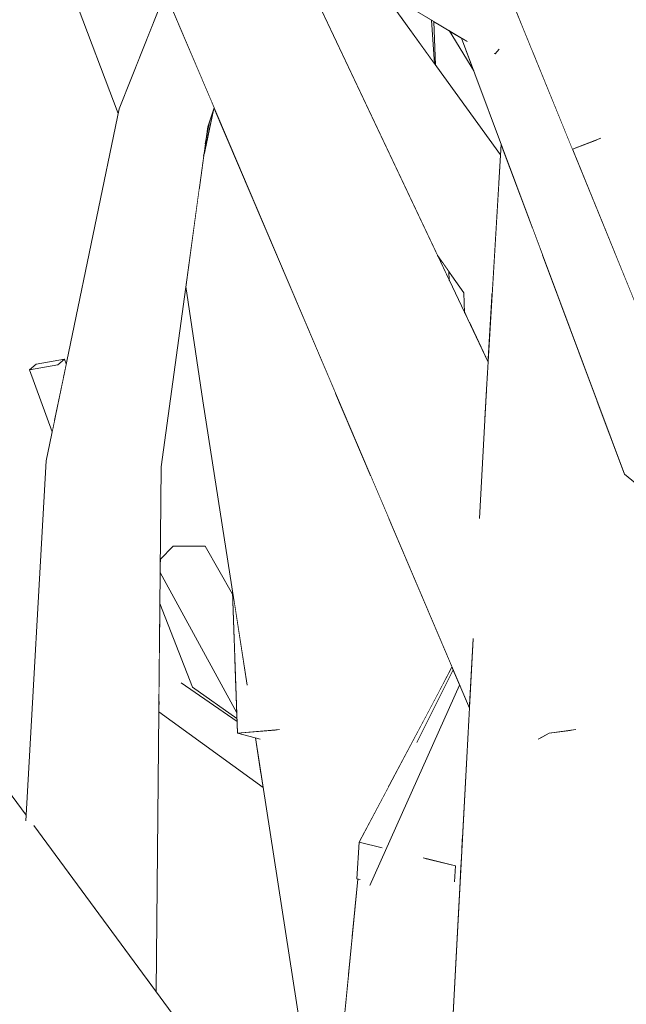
# Model space of a CAD drawing. Extents: x -289599 to -184549, y 66678 to 295474.
# Tile 405 of 656: x -261555 to -261497, y 71872 to 71967. Entities that reach past the tile are written whole.
import ezdxf

# ---------------------------------------------------------------- set-up
doc = ezdxf.new("R2010")
doc.units = 0
doc.header["$MEASUREMENT"] = 0
doc.linetypes.add('Wipeout_Contour', pattern=[1000, 0, -1000])
doc.layers.add('arch drzewa', color=8, linetype='Continuous')
doc.layers.add('arch drzewa_Nr_Pióra__4', color=8, linetype='Continuous', lineweight=9)

msp = doc.modelspace()

# ---------------------------------------------------------------- wipeouts: each hides what was drawn before it
at = {"color": 254, "linetype": 'Wipeout_Contour', "lineweight": 0, "ltscale": 2229139.425162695}
msp.add_wipeout([(-261496.015, 71980.86), (-261503.829, 71981.06), (-261502.092, 71970.854), (-261499.108, 71955.407), (-261499.44, 71955.282), (-261497.524, 71944.03), (-261495.304, 71938.592)], dxfattribs=at).dxf.layer = 'arch drzewa'
at = {"color": 254, "linetype": 'Wipeout_Contour', "lineweight": 0, "ltscale": 955382.160195}
msp.add_wipeout([(-261510.507, 71964.33), (-261511.08, 71964.675), (-261510.506, 71964.327)], dxfattribs=at).dxf.layer = 'arch drzewa'
at = {"color": 254, "linetype": 'Wipeout_Contour', "lineweight": 0, "ltscale": 1273969.472458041}
msp.add_wipeout([(-261553.766, 71933.242), (-261551.388, 71928.327), (-261550.549, 71932.372), (-261551.073, 71933.721)], dxfattribs=at).dxf.layer = 'arch drzewa'
at = {"color": 254, "linetype": 'Wipeout_Contour', "lineweight": 0, "ltscale": 1910601.348844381}
msp.add_wipeout([(-261504.991, 71930.266), (-261494.968, 71863.968), (-261494.322, 71866.935), (-261495.052, 71921.83), (-261496.755, 71923.224), (-261499.367, 71930.206)], dxfattribs=at).dxf.layer = 'arch drzewa'
at = {"color": 254, "linetype": 'Wipeout_Contour', "lineweight": 0, "ltscale": 955498.281201}
msp.add_wipeout([(-261581.149, 71890.813), (-261552.787, 71869.332), (-261580.683, 71892.898)], dxfattribs=at).dxf.layer = 'arch drzewa'

# ---------------------------------------------------------------- next in the draw order: wipeouts: each hides what was drawn before it
at = {"color": 254, "linetype": 'Wipeout_Contour', "lineweight": 0, "ltscale": 955476.783093}
msp.add_wipeout([(-261553.766, 71933.242), (-261551.601, 71927.301), (-261551.388, 71928.327)], dxfattribs=at).dxf.layer = 'arch drzewa'
at = {"color": 254, "linetype": 'Wipeout_Contour', "lineweight": 0, "ltscale": 2547469.471740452}
msp.add_wipeout([(-261506.394, 71859.029), (-261496.049, 71859.003), (-261494.968, 71863.968), (-261504.991, 71930.266), (-261505.524, 71903.224), (-261501.534, 71898.746), (-261504.979, 71897.851), (-261505.584, 71900.142)], dxfattribs=at).dxf.layer = 'arch drzewa'
at = {"color": 254, "linetype": 'Wipeout_Contour', "lineweight": 0, "ltscale": 2866372.224020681}
msp.add_wipeout([(-261581.402, 71889.685), (-261554.716, 71866.776), (-261553.957, 71867.782), (-261554.281, 71868.349), (-261554.233, 71869.143), (-261554.263, 71869.229), (-261553.123, 71868.888), (-261552.787, 71869.332), (-261581.149, 71890.813)], dxfattribs=at).dxf.layer = 'arch drzewa'

# ---------------------------------------------------------------- next in the draw order: wipeouts: each hides what was drawn before it
at = {"color": 254, "linetype": 'Wipeout_Contour', "lineweight": 0, "ltscale": 1273966.578258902}
msp.add_wipeout([(-261551.073, 71933.721), (-261550.536, 71932.437), (-261550.251, 71933.812), (-261550.431, 71934.274)], dxfattribs=at).dxf.layer = 'arch drzewa'
at = {"color": 254, "linetype": 'Wipeout_Contour', "lineweight": 0, "ltscale": 1273785.491667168}
msp.add_wipeout([(-261509.998, 71931.357), (-261509.183, 71915.005), (-261505.524, 71903.224), (-261504.991, 71930.266)], dxfattribs=at).dxf.layer = 'arch drzewa'

# ---------------------------------------------------------------- next in the draw order: wipeouts: each hides what was drawn before it
at = {"color": 254, "linetype": 'Wipeout_Contour', "lineweight": 0, "ltscale": 955336.839353}
msp.add_wipeout([(-261504.991, 71930.266), (-261499.367, 71930.206), (-261504.669, 71944.379)], dxfattribs=at).dxf.layer = 'arch drzewa'
at = {"color": 254, "linetype": 'Wipeout_Contour', "lineweight": 0, "ltscale": 955474.771488}
msp.add_wipeout([(-261550.536, 71932.437), (-261551.073, 71933.721), (-261550.549, 71932.372)], dxfattribs=at).dxf.layer = 'arch drzewa'
at = {"color": 254, "linetype": 'Wipeout_Contour', "lineweight": 0, "ltscale": 955347.611415}
msp.add_wipeout([(-261509.998, 71931.357), (-261510.651, 71919.135), (-261509.183, 71915.005)], dxfattribs=at).dxf.layer = 'arch drzewa'
at = {"color": 254, "linetype": 'Wipeout_Contour', "lineweight": 0, "ltscale": 955313.366732}
msp.add_wipeout([(-261508.593, 71903.15), (-261506.394, 71859.029), (-261505.584, 71900.142)], dxfattribs=at).dxf.layer = 'arch drzewa'

# ---------------------------------------------------------------- next in the draw order: wipeouts: each hides what was drawn before it
at = {"color": 254, "linetype": 'Wipeout_Contour', "lineweight": 0, "ltscale": 955339.753325}
msp.add_wipeout([(-261501.759, 71954.404), (-261497.524, 71944.03), (-261499.44, 71955.282)], dxfattribs=at).dxf.layer = 'arch drzewa'
at = {"color": 254, "linetype": 'Wipeout_Contour', "lineweight": 0, "ltscale": 955347.885067}
msp.add_wipeout([(-261504.669, 71944.379), (-261505.633, 71946.959), (-261504.991, 71930.266)], dxfattribs=at).dxf.layer = 'arch drzewa'
at = {"color": 254, "linetype": 'Wipeout_Contour', "lineweight": 0, "ltscale": 1273972.154645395}
msp.add_wipeout([(-261551.073, 71933.721), (-261550.431, 71934.274), (-261553.125, 71933.795), (-261553.766, 71933.242)], dxfattribs=at).dxf.layer = 'arch drzewa'
at = {"color": 254, "linetype": 'Wipeout_Contour', "lineweight": 0, "ltscale": 2229057.003529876}
msp.add_wipeout([(-261513.903, 71858.296), (-261509.567, 71858.719), (-261509.604, 71859.891), (-261509.276, 71858.747), (-261506.394, 71859.029), (-261508.593, 71903.15), (-261511.283, 71907.32)], dxfattribs=at).dxf.layer = 'arch drzewa'

# ---------------------------------------------------------------- next in the draw order: linework, layer by layer
at = {"layer": 'arch drzewa_Nr_Pióra__4', "linetype": 'Continuous'}
msp.add_line((-261553.766, 71933.242), (-261553.125, 71933.795), dxfattribs=at)

# ---------------------------------------------------------------- next in the draw order: wipeouts: each hides what was drawn before it
at = {"color": 254, "linetype": 'Wipeout_Contour', "lineweight": 0, "ltscale": 1273805.808306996}
msp.add_wipeout([(-261509.998, 71931.357), (-261504.991, 71930.266), (-261505.633, 71946.959), (-261508.596, 71954.879)], dxfattribs=at).dxf.layer = 'arch drzewa'

# ---------------------------------------------------------------- next in the draw order: wipeouts: each hides what was drawn before it
at = {"color": 254, "linetype": 'Wipeout_Contour', "lineweight": 0, "ltscale": 955353.355812}
msp.add_wipeout([(-261510.94, 71964.328), (-261493.112, 71920.242), (-261510.478, 71964.256)], dxfattribs=at).dxf.layer = 'arch drzewa'

# ---------------------------------------------------------------- next in the draw order: wipeouts: each hides what was drawn before it
at = {"color": 254, "linetype": 'Wipeout_Contour', "lineweight": 0, "ltscale": 955385.146337}
msp.add_wipeout([(-261511.08, 71964.675), (-261512.604, 71965.594), (-261511.079, 71964.672)], dxfattribs=at).dxf.layer = 'arch drzewa'

# ---------------------------------------------------------------- next in the draw order: wipeouts: each hides what was drawn before it
at = {"color": 254, "linetype": 'Wipeout_Contour', "lineweight": 0, "ltscale": 1592253.982718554}
msp.add_wipeout([(-261512.399, 71965.048), (-261496.755, 71923.224), (-261493.112, 71920.242), (-261510.94, 71964.328), (-261511.91, 71964.753)], dxfattribs=at).dxf.layer = 'arch drzewa'

# ---------------------------------------------------------------- next in the draw order: wipeouts: each hides what was drawn before it
at = {"color": 254, "linetype": 'Wipeout_Contour', "lineweight": 0, "ltscale": 1910772.894642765}
msp.add_wipeout([(-261525.496, 72002.316), (-261509.439, 71967.489), (-261508.616, 71966.993), (-261508.745, 71965.985), (-261489.037, 71923.238), (-261521.789, 72003.473)], dxfattribs=at).dxf.layer = 'arch drzewa'

# ---------------------------------------------------------------- next in the draw order: wipeouts: each hides what was drawn before it
at = {"color": 254, "linetype": 'Wipeout_Contour', "lineweight": 0, "ltscale": 2547616.943940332}
msp.add_wipeout([(-261509.166, 71963.521), (-261510.507, 71964.33), (-261509.181, 71963.527), (-261510.478, 71964.256), (-261493.112, 71920.242), (-261489.037, 71923.238), (-261508.745, 71965.985), (-261509.103, 71963.593)], dxfattribs=at).dxf.layer = 'arch drzewa'

# ---------------------------------------------------------------- next in the draw order: linework, layer by layer
at = {"layer": 'arch drzewa_Nr_Pióra__4', "linetype": 'Continuous'}
msp.add_line((-261493.112, 71920.242), (-261496.755, 71923.224), dxfattribs=at)

# ---------------------------------------------------------------- next in the draw order: wipeouts: each hides what was drawn before it
at = {"color": 254, "linetype": 'Wipeout_Contour', "lineweight": 0, "ltscale": 1910842.795483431}
msp.add_wipeout([(-261549.239, 71987.688), (-261509.166, 71963.521), (-261509.103, 71963.593), (-261508.745, 71965.985), (-261508.616, 71966.993), (-261547.079, 71990.19)], dxfattribs=at).dxf.layer = 'arch drzewa'
at = {"color": 254, "linetype": 'Wipeout_Contour', "lineweight": 0, "ltscale": 1273816.602312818}
msp.add_wipeout([(-261509.449, 71940.573), (-261512.149, 71940.615), (-261511.555, 71937.587), (-261509.843, 71933.962)], dxfattribs=at).dxf.layer = 'arch drzewa'

# ---------------------------------------------------------------- next in the draw order: wipeouts: each hides what was drawn before it
at = {"color": 254, "linetype": 'Wipeout_Contour', "lineweight": 0, "ltscale": 1910852.633896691}
msp.add_wipeout([(-261551.685, 71988.74), (-261511.91, 71964.753), (-261510.94, 71964.328), (-261510.478, 71964.256), (-261509.181, 71963.527), (-261549.239, 71987.688)], dxfattribs=at).dxf.layer = 'arch drzewa'
at = {"color": 254, "linetype": 'Wipeout_Contour', "lineweight": 0, "ltscale": 955365.903871}
msp.add_wipeout([(-261512.149, 71940.615), (-261512.089, 71938.719), (-261511.555, 71937.587)], dxfattribs=at).dxf.layer = 'arch drzewa'

# ---------------------------------------------------------------- next in the draw order: wipeouts: each hides what was drawn before it
at = {"color": 254, "linetype": 'Wipeout_Contour', "lineweight": 0, "ltscale": 1273849.071374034}
msp.add_wipeout([(-261512.399, 71965.048), (-261513.569, 71965.753), (-261511.217, 71961.888), (-261512.363, 71964.951)], dxfattribs=at).dxf.layer = 'arch drzewa'

# ---------------------------------------------------------------- next in the draw order: wipeouts: each hides what was drawn before it
at = {"color": 254, "linetype": 'Wipeout_Contour', "lineweight": 0, "ltscale": 955390.089758}
msp.add_wipeout([(-261512.604, 71965.594), (-261513.975, 71966.421), (-261512.602, 71965.591)], dxfattribs=at).dxf.layer = 'arch drzewa'

# ---------------------------------------------------------------- next in the draw order: wipeouts: each hides what was drawn before it
at = {"color": 254, "linetype": 'Wipeout_Contour', "lineweight": 0, "ltscale": 1592341.420299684}
msp.add_wipeout([(-261520.096, 71969.69), (-261529.348, 71975.269), (-261526.808, 71969.889), (-261508.835, 71950.86), (-261508.658, 71953.84)], dxfattribs=at).dxf.layer = 'arch drzewa'

# ---------------------------------------------------------------- next in the draw order: wipeouts: each hides what was drawn before it
at = {"color": 254, "linetype": 'Wipeout_Contour', "lineweight": 0, "ltscale": 1592302.534637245}
msp.add_wipeout([(-261508.835, 71950.86), (-261526.808, 71969.889), (-261514.675, 71944.195), (-261512.149, 71940.615), (-261509.449, 71940.573)], dxfattribs=at).dxf.layer = 'arch drzewa'

# ---------------------------------------------------------------- next in the draw order: wipeouts: each hides what was drawn before it
at = {"color": 254, "linetype": 'Wipeout_Contour', "lineweight": 0, "ltscale": 955436.38559}
msp.add_wipeout([(-261547.45, 71986.186), (-261503.99, 71898.401), (-261543.701, 71983.925)], dxfattribs=at).dxf.layer = 'arch drzewa'

# ---------------------------------------------------------------- next in the draw order: wipeouts: each hides what was drawn before it
at = {"color": 254, "linetype": 'Wipeout_Contour', "lineweight": 0, "ltscale": 2547656.465083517}
msp.add_wipeout([(-261548.062, 71986.555), (-261511.631, 71900.815), (-261511.283, 71907.32), (-261508.593, 71903.15), (-261505.584, 71900.142), (-261504.979, 71897.851), (-261503.99, 71898.401), (-261547.45, 71986.186)], dxfattribs=at).dxf.layer = 'arch drzewa'

# ---------------------------------------------------------------- next in the draw order: wipeouts: each hides what was drawn before it
at = {"color": 254, "linetype": 'Wipeout_Contour', "lineweight": 0, "ltscale": 1910784.590526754}
msp.add_wipeout([(-261541.828, 71982.796), (-261510.168, 71928.19), (-261509.998, 71931.357), (-261509.922, 71932.642), (-261509.843, 71933.962), (-261529.348, 71975.269)], dxfattribs=at).dxf.layer = 'arch drzewa'

# ---------------------------------------------------------------- next in the draw order: wipeouts: each hides what was drawn before it
at = {"color": 254, "linetype": 'Wipeout_Contour', "lineweight": 0, "ltscale": 2547654.099189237}
msp.add_wipeout([(-261543.701, 71983.925), (-261503.99, 71898.401), (-261501.534, 71898.746), (-261505.524, 71903.224), (-261509.183, 71915.005), (-261510.651, 71919.135), (-261510.168, 71928.19), (-261541.828, 71982.796)], dxfattribs=at).dxf.layer = 'arch drzewa'

# ---------------------------------------------------------------- next in the draw order: linework, layer by layer
at = {"layer": 'arch drzewa_Nr_Pióra__4', "linetype": 'Continuous'}
for p, q in [((-261512.089, 71938.719), (-261512.149, 71940.615)), ((-261510.659, 71918.995), (-261509.998, 71931.357))]:
    msp.add_line(p, q, dxfattribs=at)

# ---------------------------------------------------------------- next in the draw order: wipeouts: each hides what was drawn before it
at = {"color": 254, "linetype": 'Wipeout_Contour', "lineweight": 0, "ltscale": 3184601.571008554}
msp.add_wipeout([(-261528.348, 72044.212), (-261505.431, 71963.399), (-261501.759, 71954.404), (-261499.108, 71955.407), (-261503.905, 71980.24), (-261503.893, 71980.795), (-261503.907, 71981.083), (-261503.866, 71982.064), (-261503.851, 71982.799), (-261503.596, 71985.132)], dxfattribs=at).dxf.layer = 'arch drzewa'
at = {"color": 254, "linetype": 'Wipeout_Contour', "lineweight": 0, "ltscale": 1273833.214594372}
msp.add_wipeout([(-261514.227, 71943.559), (-261514.145, 71943.072), (-261513.552, 71941.816), (-261513.611, 71942.686)], dxfattribs=at).dxf.layer = 'arch drzewa'
at = {"color": 254, "linetype": 'Wipeout_Contour', "lineweight": 0, "ltscale": 955355.053511}
msp.add_wipeout([(-261513.295, 71904.732), (-261519.438, 71919.19), (-261514.572, 71902.325)], dxfattribs=at).dxf.layer = 'arch drzewa'
at = {"color": 254, "linetype": 'Wipeout_Contour', "lineweight": 0, "ltscale": 955311.251548}
msp.add_wipeout([(-261503.99, 71898.401), (-261504.979, 71897.851), (-261501.534, 71898.746)], dxfattribs=at).dxf.layer = 'arch drzewa'

# ---------------------------------------------------------------- next in the draw order: linework, layer by layer
at = {"layer": 'arch drzewa_Nr_Pióra__4', "linetype": 'Continuous'}
for p, q in [((-261499.036, 71955.435), (-261501.759, 71954.404)), ((-261509.998, 71931.357), (-261508.596, 71954.879)), ((-261513.552, 71941.816), (-261513.611, 71942.686)), ((-261503.99, 71898.401), (-261505.027, 71897.825)), ((-261501.415, 71898.762), (-261503.99, 71898.401))]:
    msp.add_line(p, q, dxfattribs=at)

# ---------------------------------------------------------------- next in the draw order: wipeouts: each hides what was drawn before it
at = {"color": 254, "linetype": 'Wipeout_Contour', "lineweight": 0, "ltscale": 1273909.059888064}
msp.add_wipeout([(-261528.348, 72044.212), (-261530.37, 72046.012), (-261506.012, 71964.823), (-261505.431, 71963.399)], dxfattribs=at).dxf.layer = 'arch drzewa'
at = {"color": 254, "linetype": 'Wipeout_Contour', "lineweight": 0, "ltscale": 955377.132184}
msp.add_wipeout([(-261514.227, 71943.559), (-261514.675, 71944.195), (-261514.145, 71943.072)], dxfattribs=at).dxf.layer = 'arch drzewa'
at = {"color": 254, "linetype": 'Wipeout_Contour', "lineweight": 0, "ltscale": 1273816.664636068}
msp.add_wipeout([(-261519.438, 71919.19), (-261521.147, 71923.212), (-261515.982, 71899.669), (-261514.572, 71902.325)], dxfattribs=at).dxf.layer = 'arch drzewa'

# ---------------------------------------------------------------- next in the draw order: linework, layer by layer
at = {"layer": 'arch drzewa_Nr_Pióra__4', "linetype": 'Continuous'}
for p, q in [((-261509.166, 71963.521), (-261509.26, 71963.561)), ((-261508.769, 71963.98), (-261509.166, 71963.521)), ((-261512.149, 71940.615), (-261514.675, 71944.195))]:
    msp.add_line(p, q, dxfattribs=at)

# ---------------------------------------------------------------- next in the draw order: wipeouts: each hides what was drawn before it
at = {"color": 254, "linetype": 'Wipeout_Contour', "lineweight": 0, "ltscale": 955430.206304}
msp.add_wipeout([(-261530.37, 72046.012), (-261517.337, 71992.567), (-261506.012, 71964.823)], dxfattribs=at).dxf.layer = 'arch drzewa'
at = {"color": 254, "linetype": 'Wipeout_Contour', "lineweight": 0, "ltscale": 1592300.693577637}
msp.add_wipeout([(-261524.451, 71930.989), (-261532.622, 71930.161), (-261519.406, 71893.217), (-261515.982, 71899.669), (-261521.147, 71923.212)], dxfattribs=at).dxf.layer = 'arch drzewa'

# ---------------------------------------------------------------- next in the draw order: linework, layer by layer
at = {"layer": 'arch drzewa_Nr_Pióra__4', "linetype": 'Continuous'}
for p, q in [((-261511.217, 71961.888), (-261513.569, 71965.753)), ((-261496.755, 71923.224), (-261512.399, 71965.048))]:
    msp.add_line(p, q, dxfattribs=at)

# ---------------------------------------------------------------- next in the draw order: wipeouts: each hides what was drawn before it
at = {"color": 254, "linetype": 'Wipeout_Contour', "lineweight": 0, "ltscale": 1273859.633477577}
msp.add_wipeout([(-261515.045, 71966.643), (-261515.243, 71966.763), (-261514.959, 71962.57), (-261514.872, 71962.451)], dxfattribs=at).dxf.layer = 'arch drzewa'
at = {"color": 254, "linetype": 'Wipeout_Contour', "lineweight": 0, "ltscale": 1910732.875555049}
msp.add_wipeout([(-261532.622, 71930.161), (-261522.868, 71878.817), (-261522.328, 71884.429), (-261522.421, 71884.452), (-261522.19, 71887.972), (-261519.406, 71893.217)], dxfattribs=at).dxf.layer = 'arch drzewa'

# ---------------------------------------------------------------- next in the draw order: wipeouts: each hides what was drawn before it
at = {"color": 254, "linetype": 'Wipeout_Contour', "lineweight": 0, "ltscale": 1273867.597368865}
msp.add_wipeout([(-261518.455, 71968.7), (-261518.174, 71967.025), (-261514.959, 71962.57), (-261515.243, 71966.763)], dxfattribs=at).dxf.layer = 'arch drzewa'
at = {"color": 254, "linetype": 'Wipeout_Contour', "lineweight": 0, "ltscale": 1273852.800802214}
msp.add_wipeout([(-261532.622, 71930.161), (-261537.172, 71930.266), (-261523.215, 71875.215), (-261522.868, 71878.817)], dxfattribs=at).dxf.layer = 'arch drzewa'

# ---------------------------------------------------------------- next in the draw order: linework, layer by layer
at = {"layer": 'arch drzewa_Nr_Pióra__4', "linetype": 'Continuous'}
for p, q in [((-261489.037, 71923.238), (-261521.789, 72003.473)), ((-261508.658, 71953.84), (-261520.096, 71969.69)), ((-261514.959, 71962.57), (-261515.243, 71966.763)), ((-261514.872, 71962.451), (-261515.045, 71966.643))]:
    msp.add_line(p, q, dxfattribs=at)

# ---------------------------------------------------------------- next in the draw order: wipeouts: each hides what was drawn before it
at = {"color": 254, "linetype": 'Wipeout_Contour', "lineweight": 0, "ltscale": 2547684.330233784}
msp.add_wipeout([(-261537.172, 71930.266), (-261532.955, 71903.224), (-261529.928, 71898.746), (-261531.746, 71897.851), (-261532.133, 71897.953), (-261526.063, 71859.029), (-261524.773, 71859.023), (-261523.215, 71875.215)], dxfattribs=at).dxf.layer = 'arch drzewa'

# ---------------------------------------------------------------- next in the draw order: wipeouts: each hides what was drawn before it
at = {"color": 254, "linetype": 'Wipeout_Contour', "lineweight": 0, "ltscale": 1592388.81372909}
msp.add_wipeout([(-261537.016, 71954.068), (-261532.622, 71930.161), (-261524.451, 71930.989), (-261536.081, 71958.36), (-261536.162, 71958.124)], dxfattribs=at).dxf.layer = 'arch drzewa'
at = {"color": 254, "linetype": 'Wipeout_Contour', "lineweight": 0, "ltscale": 1910837.55230044}
msp.add_wipeout([(-261541.253, 71915.071), (-261541.263, 71913.964), (-261534.006, 71902.985), (-261534.073, 71904.878), (-261534.11, 71905.927), (-261540.018, 71916.327)], dxfattribs=at).dxf.layer = 'arch drzewa'

# ---------------------------------------------------------------- next in the draw order: linework, layer by layer
at = {"layer": 'arch drzewa_Nr_Pióra__4', "linetype": 'Continuous'}
msp.add_line((-261509.843, 71933.962), (-261529.348, 71975.269), dxfattribs=at)

# ---------------------------------------------------------------- next in the draw order: wipeouts: each hides what was drawn before it
at = {"color": 254, "linetype": 'Wipeout_Contour', "lineweight": 0, "ltscale": 1273922.809872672}
msp.add_wipeout([(-261537.503, 71950.707), (-261532.622, 71930.161), (-261537.016, 71954.068), (-261537.092, 71953.706)], dxfattribs=at).dxf.layer = 'arch drzewa'
at = {"color": 254, "linetype": 'Wipeout_Contour', "lineweight": 0, "ltscale": 1273890.16458432}
msp.add_wipeout([(-261541.263, 71913.964), (-261541.265, 71913.828), (-261533.914, 71900.347), (-261534.006, 71902.985)], dxfattribs=at).dxf.layer = 'arch drzewa'

# ---------------------------------------------------------------- next in the draw order: wipeouts: each hides what was drawn before it
at = {"color": 254, "linetype": 'Wipeout_Contour', "lineweight": 0, "ltscale": 1273915.524856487}
msp.add_wipeout([(-261537.503, 71950.707), (-261538.8, 71941.233), (-261537.172, 71930.266), (-261532.622, 71930.161)], dxfattribs=at).dxf.layer = 'arch drzewa'
at = {"color": 254, "linetype": 'Wipeout_Contour', "lineweight": 0, "ltscale": 1273891.109671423}
msp.add_wipeout([(-261540.018, 71916.327), (-261534.169, 71907.622), (-261534.314, 71911.728), (-261536.958, 71916.349)], dxfattribs=at).dxf.layer = 'arch drzewa'
at = {"color": 254, "linetype": 'Wipeout_Contour', "lineweight": 0, "ltscale": 2547748.965255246}
msp.add_wipeout([(-261541.393, 71900.538), (-261531.608, 71894.584), (-261532.091, 71897.681), (-261532.133, 71897.953), (-261533.845, 71898.401), (-261533.886, 71899.545), (-261539.257, 71903.252), (-261541.385, 71901.407)], dxfattribs=at).dxf.layer = 'arch drzewa'

# ---------------------------------------------------------------- next in the draw order: wipeouts: each hides what was drawn before it
at = {"color": 254, "linetype": 'Wipeout_Contour', "lineweight": 0, "ltscale": 955415.221375}
msp.add_wipeout([(-261534.169, 71907.622), (-261540.018, 71916.327), (-261534.11, 71905.927)], dxfattribs=at).dxf.layer = 'arch drzewa'
at = {"color": 254, "linetype": 'Wipeout_Contour', "lineweight": 0, "ltscale": 1273875.095041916}
msp.add_wipeout([(-261541.394, 71900.471), (-261531.395, 71893.218), (-261531.608, 71894.584), (-261541.393, 71900.538)], dxfattribs=at).dxf.layer = 'arch drzewa'

# ---------------------------------------------------------------- next in the draw order: linework, layer by layer
at = {"layer": 'arch drzewa_Nr_Pióra__4', "linetype": 'Continuous'}
msp.add_line((-261536.958, 71916.349), (-261540.018, 71916.327), dxfattribs=at)

# ---------------------------------------------------------------- next in the draw order: wipeouts: each hides what was drawn before it
at = {"color": 254, "linetype": 'Wipeout_Contour', "lineweight": 0, "ltscale": 1273878.830299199}
msp.add_wipeout([(-261538.163, 71902.828), (-261539.257, 71903.252), (-261533.886, 71899.545), (-261533.895, 71899.814)], dxfattribs=at).dxf.layer = 'arch drzewa'

# ---------------------------------------------------------------- next in the draw order: wipeouts: each hides what was drawn before it
at = {"color": 254, "linetype": 'Wipeout_Contour', "lineweight": 0, "ltscale": 955424.972642}
msp.add_wipeout([(-261541.316, 71908.561), (-261541.326, 71907.528), (-261539.257, 71903.252)], dxfattribs=at).dxf.layer = 'arch drzewa'

# ---------------------------------------------------------------- next in the draw order: wipeouts: each hides what was drawn before it
at = {"color": 254, "linetype": 'Wipeout_Contour', "lineweight": 0, "ltscale": 955423.152785}
msp.add_wipeout([(-261541.385, 71901.407), (-261539.257, 71903.252), (-261541.326, 71907.528)], dxfattribs=at).dxf.layer = 'arch drzewa'

# ---------------------------------------------------------------- next in the draw order: wipeouts: each hides what was drawn before it
at = {"color": 254, "linetype": 'Wipeout_Contour', "lineweight": 0, "ltscale": 955425.059121}
msp.add_wipeout([(-261541.294, 71910.853), (-261541.299, 71910.332), (-261538.163, 71902.828)], dxfattribs=at).dxf.layer = 'arch drzewa'

# ---------------------------------------------------------------- next in the draw order: wipeouts: each hides what was drawn before it
at = {"color": 254, "linetype": 'Wipeout_Contour', "lineweight": 0, "ltscale": 1273897.504193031}
msp.add_wipeout([(-261541.299, 71910.332), (-261541.316, 71908.561), (-261539.257, 71903.252), (-261538.163, 71902.828)], dxfattribs=at).dxf.layer = 'arch drzewa'

# ---------------------------------------------------------------- next in the draw order: wipeouts: each hides what was drawn before it
at = {"color": 254, "linetype": 'Wipeout_Contour', "lineweight": 0, "ltscale": 2229344.843308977}
msp.add_wipeout([(-261573.353, 71909.138), (-261521.083, 71844.728), (-261520.827, 71845.436), (-261553.2, 71889.321), (-261554.122, 71890.091), (-261554.097, 71890.537), (-261569.757, 71911.767)], dxfattribs=at).dxf.layer = 'arch drzewa'

# ---------------------------------------------------------------- next in the draw order: wipeouts: each hides what was drawn before it
at = {"color": 254, "linetype": 'Wipeout_Contour', "lineweight": 0, "ltscale": 1592253.771897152}
msp.add_wipeout([(-261521.083, 71844.728), (-261573.353, 71909.138), (-261515.6, 71831.305), (-261514.663, 71832.19), (-261521.469, 71843.656)], dxfattribs=at).dxf.layer = 'arch drzewa'

# ---------------------------------------------------------------- next in the draw order: wipeouts: each hides what was drawn before it
at = {"color": 254, "linetype": 'Wipeout_Contour', "lineweight": 0, "ltscale": 2866383.029724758}
msp.add_wipeout([(-261577.705, 71906.207), (-261578.129, 71904.31), (-261544.738, 71865.324), (-261544.23, 71865.529), (-261540.591, 71860.483), (-261515.6, 71831.305), (-261573.353, 71909.138), (-261577.025, 71907.956), (-261577.849, 71906.35)], dxfattribs=at).dxf.layer = 'arch drzewa'

# ---------------------------------------------------------------- next in the draw order: wipeouts: each hides what was drawn before it
at = {"color": 254, "linetype": 'Wipeout_Contour', "lineweight": 0, "ltscale": 3821696.424971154}
msp.add_wipeout([(-261578.232, 71903.852), (-261556.412, 71872.394), (-261552.787, 71869.332), (-261553.123, 71868.888), (-261552.966, 71868.841), (-261547.93, 71860.165), (-261525.474, 71827.79), (-261522.131, 71828.98), (-261547.157, 71864.202), (-261546.487, 71864.617), (-261544.738, 71865.324), (-261578.129, 71904.31)], dxfattribs=at).dxf.layer = 'arch drzewa'
at = {"color": 254, "linetype": 'Wipeout_Contour', "lineweight": 0, "ltscale": 2229102.901200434}
msp.add_wipeout([(-261521.161, 71883.811), (-261519.024, 71850.44), (-261513.504, 71865.763), (-261512.497, 71884.609), (-261512.924, 71884.57), (-261513.05, 71884.235), (-261513.448, 71884.521)], dxfattribs=at).dxf.layer = 'arch drzewa'

# ---------------------------------------------------------------- next in the draw order: wipeouts: each hides what was drawn before it
at = {"color": 254, "linetype": 'Wipeout_Contour', "lineweight": 0, "ltscale": 1273908.810784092}
msp.add_wipeout([(-261541.167, 71923.951), (-261552.177, 71924.524), (-261542.653, 71875.024), (-261541.653, 71873.668)], dxfattribs=at).dxf.layer = 'arch drzewa'
at = {"color": 254, "linetype": 'Wipeout_Contour', "lineweight": 0, "ltscale": 1273865.953801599}
msp.add_wipeout([(-261532.955, 71903.224), (-261534.323, 71911.994), (-261533.845, 71898.401), (-261529.928, 71898.746)], dxfattribs=at).dxf.layer = 'arch drzewa'
at = {"color": 254, "linetype": 'Wipeout_Contour', "lineweight": 0, "ltscale": 1273775.564220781}
msp.add_wipeout([(-261523.369, 71848.882), (-261520.827, 71845.436), (-261519.024, 71850.44), (-261521.161, 71883.811)], dxfattribs=at).dxf.layer = 'arch drzewa'

# ---------------------------------------------------------------- next in the draw order: linework, layer by layer
at = {"layer": 'arch drzewa_Nr_Pióra__4', "linetype": 'Continuous'}
for p, q in [((-261540.018, 71916.327), (-261541.253, 71915.071)), ((-261534.314, 71911.728), (-261536.958, 71916.349)), ((-261533.914, 71900.347), (-261541.265, 71913.828)), ((-261538.163, 71902.828), (-261541.294, 71910.853)), ((-261533.886, 71899.545), (-261539.257, 71903.252)), ((-261533.895, 71899.814), (-261538.163, 71902.828))]:
    msp.add_line(p, q, dxfattribs=at)

# ---------------------------------------------------------------- next in the draw order: wipeouts: each hides what was drawn before it
at = {"color": 254, "linetype": 'Wipeout_Contour', "lineweight": 0, "ltscale": 1273926.37298043}
msp.add_wipeout([(-261552.177, 71924.524), (-261554.122, 71890.091), (-261553.2, 71889.321), (-261542.653, 71875.024)], dxfattribs=at).dxf.layer = 'arch drzewa'
at = {"color": 254, "linetype": 'Wipeout_Contour', "lineweight": 0, "ltscale": 955393.825117}
msp.add_wipeout([(-261533.845, 71898.401), (-261531.746, 71897.851), (-261529.928, 71898.746)], dxfattribs=at).dxf.layer = 'arch drzewa'
at = {"color": 254, "linetype": 'Wipeout_Contour', "lineweight": 0, "ltscale": 1910695.298105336}
msp.add_wipeout([(-261524.025, 71849.771), (-261523.369, 71848.882), (-261521.161, 71883.811), (-261521.795, 71885.598), (-261522.097, 71884.371), (-261522.235, 71884.406)], dxfattribs=at).dxf.layer = 'arch drzewa'

# ---------------------------------------------------------------- next in the draw order: linework, layer by layer
at = {"layer": 'arch drzewa_Nr_Pióra__4', "linetype": 'Continuous'}
for p, q in [((-261554.097, 71890.537), (-261569.757, 71911.767)), ((-261533.845, 71898.401), (-261534.323, 71911.994)), ((-261531.395, 71893.218), (-261541.394, 71900.471)), ((-261529.82, 71898.755), (-261533.845, 71898.401)), ((-261533.845, 71898.401), (-261531.687, 71897.836)), ((-261526.063, 71859.029), (-261532.133, 71897.953))]:
    msp.add_line(p, q, dxfattribs=at)

# ---------------------------------------------------------------- next in the draw order: wipeouts: each hides what was drawn before it
at = {"color": 254, "linetype": 'Wipeout_Contour', "lineweight": 0, "ltscale": 955456.355708}
msp.add_wipeout([(-261536.704, 71956.537), (-261545.183, 71958.253), (-261541.167, 71923.951)], dxfattribs=at).dxf.layer = 'arch drzewa'
at = {"color": 254, "linetype": 'Wipeout_Contour', "lineweight": 0, "ltscale": 1910677.042699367}
msp.add_wipeout([(-261521.161, 71883.811), (-261513.448, 71884.521), (-261515.908, 71886.42), (-261512.294, 71888.397), (-261511.631, 71900.815), (-261512.571, 71903.029)], dxfattribs=at).dxf.layer = 'arch drzewa'
at = {"color": 254, "linetype": 'Wipeout_Contour', "lineweight": 0, "ltscale": 1273795.872156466}
msp.add_wipeout([(-261525.474, 71851.736), (-261524.025, 71849.771), (-261522.235, 71884.406), (-261522.328, 71884.429)], dxfattribs=at).dxf.layer = 'arch drzewa'

# ---------------------------------------------------------------- next in the draw order: linework, layer by layer
at = {"layer": 'arch drzewa_Nr_Pióra__4', "linetype": 'Continuous'}
for p, q in [((-261537.172, 71930.266), (-261538.8, 71941.233)), ((-261532.921, 71903.003), (-261537.172, 71930.266))]:
    msp.add_line(p, q, dxfattribs=at)

# ---------------------------------------------------------------- next in the draw order: wipeouts: each hides what was drawn before it
at = {"color": 254, "linetype": 'Wipeout_Contour', "lineweight": 0, "ltscale": 955451.688176}
msp.add_wipeout([(-261536.322, 71958.925), (-261536.704, 71956.537), (-261536.081, 71958.36)], dxfattribs=at).dxf.layer = 'arch drzewa'
at = {"color": 254, "linetype": 'Wipeout_Contour', "lineweight": 0, "ltscale": 955463.279325}
msp.add_wipeout([(-261552.177, 71924.524), (-261541.167, 71923.951), (-261545.183, 71958.253)], dxfattribs=at).dxf.layer = 'arch drzewa'
at = {"color": 254, "linetype": 'Wipeout_Contour', "lineweight": 0, "ltscale": 955328.20184}
msp.add_wipeout([(-261512.924, 71884.57), (-261512.497, 71884.609), (-261512.424, 71885.976)], dxfattribs=at).dxf.layer = 'arch drzewa'

# ---------------------------------------------------------------- next in the draw order: linework, layer by layer
at = {"layer": 'arch drzewa_Nr_Pióra__4', "linetype": 'Continuous'}
for p, q in [((-261553.125, 71933.795), (-261550.431, 71934.274)), ((-261550.431, 71934.274), (-261551.073, 71933.721)), ((-261550.251, 71933.812), (-261550.431, 71934.274)), ((-261551.073, 71933.721), (-261553.766, 71933.242)), ((-261551.601, 71927.301), (-261553.766, 71933.242)), ((-261554.127, 71890.008), (-261552.177, 71924.524)), ((-261541.653, 71873.668), (-261541.167, 71923.951))]:
    msp.add_line(p, q, dxfattribs=at)

# ---------------------------------------------------------------- next in the draw order: wipeouts: each hides what was drawn before it
at = {"color": 254, "linetype": 'Wipeout_Contour', "lineweight": 0, "ltscale": 1273951.529137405}
msp.add_wipeout([(-261545.183, 71958.253), (-261536.704, 71956.537), (-261536.322, 71958.925), (-261540.772, 71969.399)], dxfattribs=at).dxf.layer = 'arch drzewa'
at = {"color": 254, "linetype": 'Wipeout_Contour', "lineweight": 0, "ltscale": 1910697.254031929}
msp.add_wipeout([(-261520.005, 71887.432), (-261521.795, 71885.598), (-261521.161, 71883.811), (-261512.571, 71903.029), (-261513.187, 71904.478), (-261516.591, 71897.643)], dxfattribs=at).dxf.layer = 'arch drzewa'

# ---------------------------------------------------------------- next in the draw order: wipeouts: each hides what was drawn before it
at = {"color": 254, "linetype": 'Wipeout_Contour', "lineweight": 0, "ltscale": 3185031.077572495}
msp.add_wipeout([(-261554.302, 71999.345), (-261566.245, 72013.075), (-261545.272, 71957.823), (-261545.183, 71958.253), (-261541.482, 71967.606), (-261543.546, 71975.929), (-261548.062, 71986.555), (-261551.685, 71988.74), (-261549.879, 71990.832), (-261550.659, 71992.668)], dxfattribs=at).dxf.layer = 'arch drzewa'
at = {"color": 254, "linetype": 'Wipeout_Contour', "lineweight": 0, "ltscale": 1273934.337817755}
msp.add_wipeout([(-261537.092, 71953.706), (-261536.162, 71958.124), (-261536.537, 71957.027), (-261536.93, 71954.888)], dxfattribs=at).dxf.layer = 'arch drzewa'
at = {"color": 254, "linetype": 'Wipeout_Contour', "lineweight": 0, "ltscale": 1592214.169530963}
msp.add_wipeout([(-261512.954, 71885.69), (-261513.05, 71884.235), (-261512.924, 71884.57), (-261512.424, 71885.976), (-261512.375, 71886.88)], dxfattribs=at).dxf.layer = 'arch drzewa'

# ---------------------------------------------------------------- next in the draw order: linework, layer by layer
at = {"layer": 'arch drzewa_Nr_Pióra__4', "linetype": 'Continuous'}
for p, q in [((-261545.272, 71957.823), (-261566.245, 72013.075)), ((-261511.843, 71964.712), (-261551.685, 71988.74)), ((-261545.183, 71958.253), (-261540.772, 71969.399)), ((-261552.177, 71924.524), (-261545.183, 71958.253))]:
    msp.add_line(p, q, dxfattribs=at)

# ---------------------------------------------------------------- next in the draw order: wipeouts: each hides what was drawn before it
at = {"color": 254, "linetype": 'Wipeout_Contour', "lineweight": 0, "ltscale": 955451.341969}
msp.add_wipeout([(-261536.93, 71954.888), (-261536.537, 71957.027), (-261536.704, 71956.537)], dxfattribs=at).dxf.layer = 'arch drzewa'
at = {"color": 254, "linetype": 'Wipeout_Contour', "lineweight": 0, "ltscale": 955329.503672}
msp.add_wipeout([(-261512.344, 71887.464), (-261512.954, 71885.69), (-261512.375, 71886.88)], dxfattribs=at).dxf.layer = 'arch drzewa'

# ---------------------------------------------------------------- next in the draw order: linework, layer by layer
at = {"layer": 'arch drzewa_Nr_Pióra__4', "linetype": 'Continuous'}
for p, q in [((-261537.092, 71953.706), (-261536.162, 71958.124)), ((-261536.704, 71956.537), (-261536.081, 71958.36)), ((-261536.93, 71954.888), (-261536.537, 71957.027)), ((-261541.167, 71923.951), (-261536.704, 71956.537))]:
    msp.add_line(p, q, dxfattribs=at)

# ---------------------------------------------------------------- next in the draw order: wipeouts: each hides what was drawn before it
at = {"color": 254, "linetype": 'Wipeout_Contour', "lineweight": 0, "ltscale": 1592249.361838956}
msp.add_wipeout([(-261513.295, 71904.732), (-261522.19, 71887.972), (-261520.005, 71887.432), (-261516.591, 71897.643), (-261513.187, 71904.478)], dxfattribs=at).dxf.layer = 'arch drzewa'

# ---------------------------------------------------------------- next in the draw order: linework, layer by layer
at = {"layer": 'arch drzewa_Nr_Pióra__4', "linetype": 'Continuous'}
for p, q in [((-261511.631, 71900.815), (-261548.062, 71986.555)), ((-261516.661, 71897.502), (-261513.187, 71904.478))]:
    msp.add_line(p, q, dxfattribs=at)

# ---------------------------------------------------------------- next in the draw order: wipeouts: each hides what was drawn before it
at = {"color": 254, "linetype": 'Wipeout_Contour', "lineweight": 0, "ltscale": 1273776.274771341}
msp.add_wipeout([(-261515.908, 71886.42), (-261512.954, 71885.69), (-261512.344, 71887.464), (-261512.294, 71888.397)], dxfattribs=at).dxf.layer = 'arch drzewa'
at = {"color": 254, "linetype": 'Wipeout_Contour', "lineweight": 0, "ltscale": 1592257.381130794}
msp.add_wipeout([(-261522.421, 71884.452), (-261522.097, 71884.371), (-261521.795, 71885.598), (-261520.005, 71887.432), (-261522.19, 71887.972)], dxfattribs=at).dxf.layer = 'arch drzewa'

# ---------------------------------------------------------------- next in the draw order: linework, layer by layer
at = {"layer": 'arch drzewa_Nr_Pióra__4', "linetype": 'Continuous'}
for p, q in [((-261522.19, 71887.972), (-261513.295, 71904.732)), ((-261520.827, 71845.436), (-261553.367, 71889.548)), ((-261522.19, 71887.972), (-261522.421, 71884.452)), ((-261519.984, 71887.427), (-261522.19, 71887.972)), ((-261525.474, 71851.736), (-261522.328, 71884.429)), ((-261522.421, 71884.452), (-261522.085, 71884.369))]:
    msp.add_line(p, q, dxfattribs=at)

# ---------------------------------------------------------------- next in the draw order: wipeouts: each hides what was drawn before it
at = {"color": 254, "linetype": 'Wipeout_Contour', "lineweight": 0, "ltscale": 1273776.26912813}
msp.add_wipeout([(-261512.954, 71885.69), (-261515.908, 71886.42), (-261513.448, 71884.521), (-261513.05, 71884.235)], dxfattribs=at).dxf.layer = 'arch drzewa'

# ---------------------------------------------------------------- next in the draw order: linework, layer by layer
at = {"layer": 'arch drzewa_Nr_Pióra__4', "linetype": 'Continuous'}
for p, q in [((-261513.903, 71858.296), (-261511.273, 71907.497)), ((-261521.161, 71883.811), (-261512.571, 71903.029)), ((-261512.954, 71885.69), (-261516.049, 71886.454)), ((-261513.054, 71884.168), (-261512.954, 71885.69))]:
    msp.add_line(p, q, dxfattribs=at)

doc.saveas('drawing.dxf')
